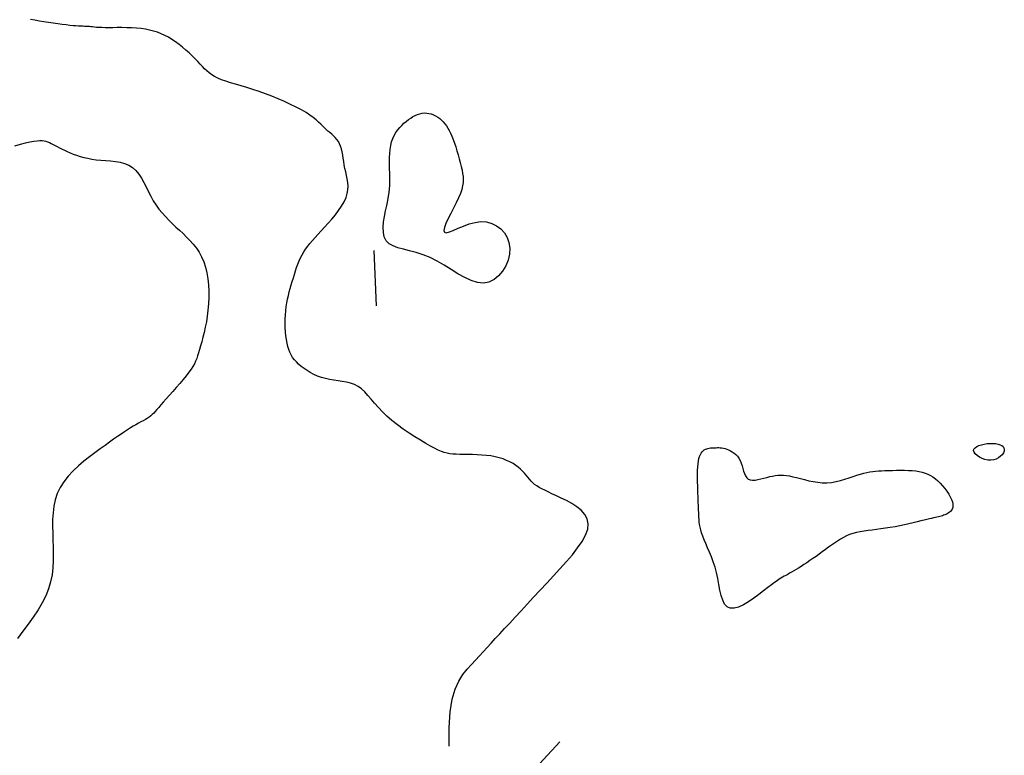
# Model space of a CAD drawing. Header units: millimetres. Extents: x 32690613 to 32693367, y 5343692 to 5344708.
# Tile 772 of 1009: x 32693255 to 32693272, y 5343983 to 5343997. Entities that reach past the tile are written whole.
import ezdxf

# ---------------------------------------------------------------- set-up
doc = ezdxf.new("R2010")
doc.units = ezdxf.units.MM
doc.header["$LTSCALE"] = 20
doc.layers.add('02-DGM_HL_493.00', color=102, linetype='Continuous')

msp = doc.modelspace()

# ---------------------------------------------------------------- linework, layer by layer
at = {"layer": '02-DGM_HL_493.00', "elevation": 493, "flags": 128}
for points in [[(32693262.354, 5343983.62), (32693262.352, 5343983.962), (32693262.372, 5343984.242), (32693262.411, 5343984.469), (32693262.465, 5343984.651), (32693262.53, 5343984.797), (32693262.603, 5343984.914), (32693262.679, 5343985.011), (32693262.755, 5343985.095), (32693262.828, 5343985.175), (32693262.9, 5343985.252), (32693262.97, 5343985.327), (32693263.04, 5343985.404), (32693263.113, 5343985.482), (32693263.188, 5343985.564), (32693263.269, 5343985.651), (32693263.355, 5343985.744), (32693263.449, 5343985.846), (32693263.549, 5343985.954), (32693263.655, 5343986.068), (32693263.765, 5343986.188), (32693263.88, 5343986.311), (32693263.997, 5343986.438), (32693264.116, 5343986.566), (32693264.235, 5343986.696), (32693264.355, 5343986.826), (32693264.47, 5343986.954), (32693264.578, 5343987.08), (32693264.674, 5343987.203), (32693264.755, 5343987.321), (32693264.816, 5343987.434), (32693264.855, 5343987.54), (32693264.866, 5343987.638), (32693264.848, 5343987.727), (32693264.804, 5343987.808), (32693264.739, 5343987.881), (32693264.659, 5343987.946), (32693264.569, 5343988.005), (32693264.474, 5343988.057), (32693264.379, 5343988.103), (32693264.29, 5343988.144), (32693264.21, 5343988.18), (32693264.14, 5343988.212), (32693264.079, 5343988.242), (32693264.025, 5343988.269), (32693263.977, 5343988.295), (32693263.935, 5343988.321), (32693263.898, 5343988.348), (32693263.864, 5343988.377), (32693263.833, 5343988.409), (32693263.803, 5343988.442), (32693263.774, 5343988.477), (32693263.744, 5343988.513), (32693263.713, 5343988.55), (32693263.68, 5343988.587), (32693263.643, 5343988.624), (32693263.603, 5343988.659), (32693263.557, 5343988.693), (32693263.507, 5343988.725), (32693263.451, 5343988.755), (32693263.391, 5343988.783), (32693263.327, 5343988.808), (32693263.258, 5343988.829), (32693263.185, 5343988.848), (32693263.108, 5343988.862), (32693263.028, 5343988.873), (32693262.945, 5343988.88), (32693262.862, 5343988.885), (32693262.779, 5343988.887), (32693262.698, 5343988.889), (32693262.621, 5343988.89), (32693262.548, 5343988.891), (32693262.482, 5343988.893), (32693262.422, 5343988.897), (32693262.369, 5343988.903), (32693262.317, 5343988.913), (32693262.267, 5343988.926), (32693262.214, 5343988.945), (32693262.156, 5343988.97), (32693262.091, 5343989.002), (32693262.017, 5343989.042), (32693261.932, 5343989.09), (32693261.837, 5343989.145), (32693261.736, 5343989.207), (32693261.631, 5343989.275), (32693261.525, 5343989.347), (32693261.422, 5343989.423), (32693261.323, 5343989.501), (32693261.232, 5343989.581), (32693261.15, 5343989.661), (32693261.077, 5343989.74), (32693261.01, 5343989.817), (32693260.948, 5343989.89), (32693260.889, 5343989.957), (32693260.831, 5343990.019), (32693260.772, 5343990.072), (32693260.71, 5343990.117), (32693260.644, 5343990.151), (32693260.574, 5343990.176), (32693260.501, 5343990.195), (32693260.425, 5343990.21), (32693260.349, 5343990.221), (32693260.272, 5343990.232), (32693260.196, 5343990.245), (32693260.121, 5343990.26), (32693260.048, 5343990.281), (32693259.979, 5343990.306), (32693259.912, 5343990.335), (32693259.849, 5343990.368), (32693259.79, 5343990.403), (32693259.735, 5343990.441), (32693259.684, 5343990.48), (32693259.638, 5343990.52), (32693259.597, 5343990.56), (32693259.562, 5343990.601), (32693259.53, 5343990.643), (32693259.503, 5343990.688), (32693259.48, 5343990.735), (32693259.46, 5343990.786), (32693259.443, 5343990.841), (32693259.429, 5343990.901), (32693259.417, 5343990.965), (32693259.408, 5343991.034), (32693259.401, 5343991.106), (32693259.397, 5343991.181), (32693259.395, 5343991.257), (32693259.396, 5343991.333), (32693259.4, 5343991.409), (32693259.406, 5343991.483), (32693259.415, 5343991.555), (32693259.426, 5343991.625), (32693259.439, 5343991.693), (32693259.454, 5343991.76), (32693259.47, 5343991.825), (32693259.488, 5343991.889), (32693259.506, 5343991.953), (32693259.524, 5343992.016), (32693259.543, 5343992.079), (32693259.561, 5343992.142), (32693259.581, 5343992.205), (32693259.601, 5343992.266), (32693259.623, 5343992.326), (32693259.647, 5343992.385), (32693259.672, 5343992.441), (32693259.7, 5343992.496), (32693259.731, 5343992.548), (32693259.764, 5343992.598), (32693259.801, 5343992.649), (32693259.841, 5343992.699), (32693259.886, 5343992.751), (32693259.934, 5343992.806), (32693259.987, 5343992.864), (32693260.045, 5343992.926), (32693260.107, 5343992.994), (32693260.172, 5343993.065), (32693260.237, 5343993.14), (32693260.301, 5343993.218), (32693260.36, 5343993.296), (32693260.414, 5343993.374), (32693260.459, 5343993.452), (32693260.494, 5343993.527), (32693260.516, 5343993.6), (32693260.527, 5343993.67), (32693260.529, 5343993.737), (32693260.525, 5343993.803), (32693260.515, 5343993.867), (32693260.501, 5343993.93), (32693260.487, 5343993.993), (32693260.473, 5343994.055), (32693260.461, 5343994.117), (32693260.451, 5343994.178), (32693260.442, 5343994.239), (32693260.433, 5343994.297), (32693260.423, 5343994.353), (32693260.411, 5343994.407), (32693260.396, 5343994.456), (32693260.378, 5343994.501), (32693260.355, 5343994.542), (32693260.329, 5343994.579), (32693260.3, 5343994.612), (32693260.268, 5343994.643), (32693260.235, 5343994.672), (32693260.201, 5343994.701), (32693260.167, 5343994.729), (32693260.134, 5343994.759), (32693260.102, 5343994.79), (32693260.07, 5343994.822), (32693260.036, 5343994.857), (32693259.998, 5343994.893), (32693259.954, 5343994.932), (32693259.903, 5343994.973), (32693259.843, 5343995.016), (32693259.772, 5343995.062), (32693259.689, 5343995.11), (32693259.596, 5343995.16), (32693259.494, 5343995.21), (32693259.385, 5343995.261), (32693259.271, 5343995.311), (32693259.155, 5343995.359), (32693259.039, 5343995.404), (32693258.923, 5343995.445), (32693258.811, 5343995.483), (32693258.702, 5343995.516), (32693258.599, 5343995.546), (32693258.501, 5343995.575), (32693258.409, 5343995.602), (32693258.325, 5343995.628), (32693258.248, 5343995.655), (32693258.18, 5343995.683), (32693258.121, 5343995.713), (32693258.069, 5343995.745), (32693258.023, 5343995.779), (32693257.981, 5343995.815), (32693257.941, 5343995.854), (32693257.902, 5343995.895), (32693257.861, 5343995.939), (32693257.818, 5343995.986), (32693257.77, 5343996.036), (32693257.718, 5343996.087), (32693257.662, 5343996.14), (32693257.603, 5343996.192), (32693257.542, 5343996.244), (32693257.48, 5343996.294), (32693257.416, 5343996.341), (32693257.352, 5343996.385), (32693257.288, 5343996.424), (32693257.223, 5343996.458), (32693257.158, 5343996.488), (32693257.09, 5343996.514), (32693257.021, 5343996.536), (32693256.949, 5343996.554), (32693256.873, 5343996.569), (32693256.794, 5343996.58), (32693256.71, 5343996.588), (32693256.624, 5343996.593), (32693256.536, 5343996.595), (32693256.449, 5343996.597), (32693256.365, 5343996.597), (32693256.284, 5343996.596), (32693256.21, 5343996.596), (32693256.143, 5343996.596), (32693256.085, 5343996.597), (32693256.035, 5343996.599), (32693255.991, 5343996.602), (32693255.954, 5343996.605), (32693255.92, 5343996.609), (32693255.89, 5343996.612), (32693255.861, 5343996.615), (32693255.833, 5343996.617), (32693255.805, 5343996.619), (32693255.774, 5343996.62), (32693255.741, 5343996.621), (32693255.705, 5343996.623), (32693255.664, 5343996.625), (32693255.618, 5343996.628), (32693255.566, 5343996.632), (32693255.507, 5343996.638), (32693255.441, 5343996.646), (32693255.368, 5343996.655), (32693255.29, 5343996.666), (32693255.209, 5343996.678), (32693255.125, 5343996.691), (32693255.041, 5343996.704), (32693254.959, 5343996.717), (32693254.878, 5343996.73), (32693254.801, 5343996.742)], [(32693254.517, 5343994.462), (32693254.617, 5343994.491), (32693254.709, 5343994.515), (32693254.789, 5343994.533), (32693254.857, 5343994.546), (32693254.916, 5343994.554), (32693254.965, 5343994.558), (32693255.007, 5343994.557), (32693255.044, 5343994.553), (32693255.077, 5343994.546), (32693255.108, 5343994.535), (32693255.14, 5343994.522), (32693255.172, 5343994.506), (32693255.207, 5343994.489), (32693255.243, 5343994.47), (32693255.282, 5343994.449), (32693255.323, 5343994.428), (32693255.367, 5343994.405), (32693255.413, 5343994.382), (32693255.463, 5343994.359), (32693255.515, 5343994.337), (32693255.571, 5343994.314), (32693255.631, 5343994.293), (32693255.694, 5343994.273), (32693255.76, 5343994.254), (32693255.831, 5343994.238), (32693255.906, 5343994.224), (32693255.986, 5343994.213), (32693256.069, 5343994.205), (32693256.156, 5343994.198), (32693256.244, 5343994.191), (32693256.331, 5343994.181), (32693256.416, 5343994.166), (32693256.497, 5343994.144), (32693256.573, 5343994.113), (32693256.642, 5343994.072), (32693256.702, 5343994.018), (32693256.755, 5343993.954), (32693256.802, 5343993.881), (32693256.846, 5343993.803), (32693256.888, 5343993.72), (32693256.928, 5343993.635), (32693256.971, 5343993.551), (32693257.015, 5343993.469), (32693257.065, 5343993.392), (32693257.117, 5343993.319), (32693257.174, 5343993.25), (32693257.233, 5343993.184), (32693257.294, 5343993.12), (32693257.358, 5343993.058), (32693257.422, 5343992.997), (32693257.487, 5343992.937), (32693257.551, 5343992.877), (32693257.615, 5343992.816), (32693257.677, 5343992.753), (32693257.736, 5343992.686), (32693257.792, 5343992.616), (32693257.842, 5343992.541), (32693257.887, 5343992.459), (32693257.926, 5343992.371), (32693257.957, 5343992.274), (32693257.981, 5343992.172), (32693257.999, 5343992.064), (32693258.01, 5343991.952), (32693258.015, 5343991.838), (32693258.016, 5343991.723), (32693258.011, 5343991.61), (32693258.002, 5343991.498), (32693257.988, 5343991.39), (32693257.972, 5343991.286), (32693257.953, 5343991.188), (32693257.932, 5343991.094), (32693257.911, 5343991.006), (32693257.889, 5343990.925), (32693257.868, 5343990.85), (32693257.849, 5343990.783), (32693257.831, 5343990.724), (32693257.815, 5343990.67), (32693257.798, 5343990.621), (32693257.779, 5343990.574), (32693257.757, 5343990.527), (32693257.73, 5343990.479), (32693257.697, 5343990.429), (32693257.656, 5343990.373), (32693257.608, 5343990.31), (32693257.552, 5343990.243), (32693257.492, 5343990.173), (32693257.429, 5343990.101), (32693257.366, 5343990.029), (32693257.305, 5343989.96), (32693257.247, 5343989.895), (32693257.195, 5343989.836), (32693257.15, 5343989.785), (32693257.112, 5343989.74), (32693257.079, 5343989.701), (32693257.049, 5343989.667), (32693257.022, 5343989.637), (32693256.995, 5343989.611), (32693256.968, 5343989.587), (32693256.939, 5343989.564), (32693256.907, 5343989.542), (32693256.872, 5343989.521), (32693256.834, 5343989.499), (32693256.792, 5343989.476), (32693256.748, 5343989.452), (32693256.702, 5343989.426), (32693256.653, 5343989.399), (32693256.601, 5343989.368), (32693256.548, 5343989.335), (32693256.492, 5343989.298), (32693256.432, 5343989.258), (32693256.368, 5343989.213), (32693256.299, 5343989.165), (32693256.224, 5343989.111), (32693256.144, 5343989.053), (32693256.056, 5343988.99), (32693255.962, 5343988.921), (32693255.863, 5343988.847), (32693255.762, 5343988.767), (32693255.662, 5343988.682), (32693255.566, 5343988.593), (32693255.477, 5343988.498), (32693255.399, 5343988.398), (32693255.333, 5343988.294), (32693255.282, 5343988.185), (32693255.245, 5343988.073), (32693255.22, 5343987.956), (32693255.205, 5343987.837), (32693255.197, 5343987.716), (32693255.196, 5343987.593), (32693255.199, 5343987.469), (32693255.203, 5343987.344), (32693255.208, 5343987.219), (32693255.21, 5343987.094), (32693255.209, 5343986.969), (32693255.202, 5343986.844), (32693255.187, 5343986.718), (32693255.162, 5343986.592), (32693255.126, 5343986.465), (32693255.076, 5343986.338), (32693255.011, 5343986.211), (32693254.934, 5343986.082), (32693254.847, 5343985.954), (32693254.754, 5343985.825), (32693254.658, 5343985.696), (32693254.562, 5343985.568)], [(32693261.042, 5343991.575), (32693261.003, 5343992.574)], [(32693264.353, 5343983.698), (32693263.392, 5343982.66)]]:
    msp.add_lwpolyline(points, dxfattribs=at)
for points in [[(32693262.426, 5343994.576), (32693262.45, 5343994.512), (32693262.473, 5343994.444), (32693262.495, 5343994.373), (32693262.517, 5343994.301), (32693262.537, 5343994.229), (32693262.556, 5343994.159), (32693262.573, 5343994.091), (32693262.587, 5343994.026), (32693262.598, 5343993.966), (32693262.606, 5343993.91), (32693262.609, 5343993.854), (32693262.606, 5343993.798), (32693262.597, 5343993.738), (32693262.581, 5343993.674), (32693262.557, 5343993.603), (32693262.523, 5343993.523), (32693262.48, 5343993.434), (32693262.432, 5343993.338), (32693262.383, 5343993.241), (32693262.336, 5343993.148), (32693262.297, 5343993.062), (32693262.27, 5343992.99), (32693262.26, 5343992.935), (32693262.269, 5343992.902), (32693262.303, 5343992.894), (32693262.358, 5343992.908), (32693262.43, 5343992.936), (32693262.517, 5343992.974), (32693262.614, 5343993.015), (32693262.717, 5343993.052), (32693262.823, 5343993.081), (32693262.929, 5343993.094), (32693263.031, 5343993.088), (32693263.126, 5343993.063), (32693263.212, 5343993.02), (32693263.289, 5343992.962), (32693263.352, 5343992.891), (32693263.402, 5343992.808), (32693263.434, 5343992.715), (32693263.448, 5343992.614), (32693263.442, 5343992.508), (32693263.417, 5343992.4), (32693263.376, 5343992.296), (32693263.318, 5343992.199), (32693263.248, 5343992.115), (32693263.165, 5343992.048), (32693263.073, 5343992.003), (32693262.972, 5343991.984), (32693262.865, 5343991.995), (32693262.753, 5343992.03), (32693262.635, 5343992.085), (32693262.514, 5343992.154), (32693262.39, 5343992.23), (32693262.264, 5343992.308), (32693262.137, 5343992.382), (32693262.009, 5343992.447), (32693261.883, 5343992.497), (32693261.759, 5343992.536), (32693261.641, 5343992.567), (32693261.531, 5343992.595), (32693261.431, 5343992.623), (32693261.344, 5343992.655), (32693261.273, 5343992.696), (32693261.219, 5343992.75), (32693261.184, 5343992.818), (32693261.167, 5343992.9), (32693261.164, 5343992.991), (32693261.171, 5343993.088), (32693261.186, 5343993.189), (32693261.206, 5343993.289), (32693261.227, 5343993.385), (32693261.246, 5343993.473), (32693261.262, 5343993.553), (32693261.273, 5343993.623), (32693261.28, 5343993.687), (32693261.284, 5343993.746), (32693261.286, 5343993.802), (32693261.286, 5343993.858), (32693261.285, 5343993.915), (32693261.282, 5343993.975), (32693261.28, 5343994.04), (32693261.278, 5343994.109), (32693261.277, 5343994.18), (32693261.278, 5343994.253), (32693261.282, 5343994.326), (32693261.289, 5343994.398), (32693261.3, 5343994.467), (32693261.316, 5343994.533), (32693261.337, 5343994.593), (32693261.363, 5343994.649), (32693261.393, 5343994.701), (32693261.426, 5343994.749), (32693261.462, 5343994.793), (32693261.5, 5343994.833), (32693261.539, 5343994.87), (32693261.58, 5343994.904), (32693261.62, 5343994.936), (32693261.661, 5343994.964), (32693261.701, 5343994.99), (32693261.742, 5343995.011), (32693261.783, 5343995.029), (32693261.824, 5343995.043), (32693261.866, 5343995.052), (32693261.907, 5343995.056), (32693261.949, 5343995.055), (32693261.99, 5343995.049), (32693262.032, 5343995.039), (32693262.072, 5343995.024), (32693262.111, 5343995.006), (32693262.149, 5343994.983), (32693262.184, 5343994.958), (32693262.218, 5343994.929), (32693262.249, 5343994.898), (32693262.278, 5343994.863), (32693262.306, 5343994.826), (32693262.331, 5343994.784), (32693262.356, 5343994.739), (32693262.38, 5343994.689), (32693262.403, 5343994.635)], [(32693268.108, 5343986.486), (32693268.031, 5343986.426), (32693267.945, 5343986.361), (32693267.854, 5343986.294), (32693267.76, 5343986.231), (32693267.667, 5343986.176), (32693267.578, 5343986.135), (32693267.497, 5343986.112), (32693267.427, 5343986.112), (32693267.371, 5343986.138), (32693267.327, 5343986.189), (32693267.293, 5343986.258), (32693267.265, 5343986.344), (32693267.243, 5343986.44), (32693267.223, 5343986.544), (32693267.203, 5343986.65), (32693267.18, 5343986.756), (32693267.153, 5343986.856), (32693267.122, 5343986.951), (32693267.088, 5343987.041), (32693267.054, 5343987.126), (32693267.02, 5343987.205), (32693266.987, 5343987.28), (32693266.957, 5343987.349), (32693266.932, 5343987.413), (32693266.911, 5343987.472), (32693266.895, 5343987.527), (32693266.883, 5343987.578), (32693266.875, 5343987.626), (32693266.869, 5343987.672), (32693266.865, 5343987.715), (32693266.863, 5343987.758), (32693266.861, 5343987.799), (32693266.859, 5343987.841), (32693266.858, 5343987.884), (32693266.856, 5343987.927), (32693266.854, 5343987.973), (32693266.852, 5343988.021), (32693266.85, 5343988.073), (32693266.848, 5343988.128), (32693266.846, 5343988.188), (32693266.843, 5343988.253), (32693266.841, 5343988.321), (32693266.839, 5343988.392), (32693266.838, 5343988.463), (32693266.838, 5343988.533), (32693266.839, 5343988.601), (32693266.842, 5343988.664), (32693266.847, 5343988.722), (32693266.855, 5343988.773), (32693266.864, 5343988.817), (32693266.876, 5343988.855), (32693266.889, 5343988.887), (32693266.905, 5343988.915), (32693266.922, 5343988.937), (32693266.94, 5343988.956), (32693266.96, 5343988.971), (32693266.981, 5343988.983), (32693267.003, 5343988.992), (32693267.025, 5343988.999), (32693267.049, 5343989.004), (32693267.073, 5343989.007), (32693267.097, 5343989.009), (32693267.122, 5343989.01), (32693267.147, 5343989.012), (32693267.172, 5343989.012), (32693267.197, 5343989.013), (32693267.223, 5343989.013), (32693267.249, 5343989.011), (32693267.277, 5343989.008), (32693267.305, 5343989.004), (32693267.334, 5343988.996), (32693267.365, 5343988.987), (32693267.397, 5343988.974), (32693267.431, 5343988.958), (32693267.464, 5343988.938), (32693267.497, 5343988.915), (32693267.529, 5343988.887), (32693267.558, 5343988.856), (32693267.584, 5343988.82), (32693267.607, 5343988.779), (32693267.625, 5343988.734), (32693267.641, 5343988.686), (32693267.654, 5343988.637), (32693267.668, 5343988.589), (32693267.684, 5343988.544), (32693267.702, 5343988.504), (32693267.725, 5343988.47), (32693267.753, 5343988.446), (32693267.789, 5343988.431), (32693267.83, 5343988.426), (32693267.877, 5343988.428), (32693267.927, 5343988.435), (32693267.98, 5343988.447), (32693268.034, 5343988.461), (32693268.088, 5343988.475), (32693268.141, 5343988.489), (32693268.191, 5343988.5), (32693268.24, 5343988.508), (32693268.289, 5343988.513), (32693268.338, 5343988.515), (32693268.388, 5343988.514), (32693268.441, 5343988.509), (32693268.497, 5343988.501), (32693268.558, 5343988.488), (32693268.623, 5343988.472), (32693268.694, 5343988.454), (32693268.768, 5343988.435), (32693268.845, 5343988.416), (32693268.925, 5343988.4), (32693269.007, 5343988.387), (32693269.09, 5343988.38), (32693269.173, 5343988.379), (32693269.256, 5343988.386), (32693269.339, 5343988.4), (32693269.419, 5343988.419), (32693269.498, 5343988.442), (32693269.573, 5343988.466), (32693269.646, 5343988.491), (32693269.715, 5343988.515), (32693269.779, 5343988.536), (32693269.838, 5343988.553), (32693269.894, 5343988.566), (32693269.947, 5343988.576), (32693269.999, 5343988.584), (32693270.052, 5343988.589), (32693270.105, 5343988.593), (32693270.161, 5343988.595), (32693270.221, 5343988.598), (32693270.286, 5343988.6), (32693270.355, 5343988.603), (32693270.426, 5343988.604), (32693270.499, 5343988.605), (32693270.572, 5343988.605), (32693270.643, 5343988.603), (32693270.712, 5343988.598), (32693270.777, 5343988.592), (32693270.838, 5343988.582), (32693270.894, 5343988.57), (32693270.946, 5343988.554), (32693270.995, 5343988.534), (32693271.042, 5343988.511), (32693271.087, 5343988.483), (32693271.13, 5343988.45), (32693271.174, 5343988.413), (32693271.217, 5343988.37), (32693271.259, 5343988.324), (32693271.3, 5343988.275), (32693271.337, 5343988.225), (32693271.371, 5343988.174), (32693271.4, 5343988.124), (32693271.423, 5343988.077), (32693271.439, 5343988.034), (32693271.447, 5343987.995), (32693271.448, 5343987.961), (32693271.443, 5343987.931), (32693271.433, 5343987.904), (32693271.419, 5343987.882), (32693271.402, 5343987.862), (32693271.383, 5343987.845), (32693271.363, 5343987.831), (32693271.343, 5343987.818), (32693271.322, 5343987.808), (32693271.301, 5343987.799), (32693271.28, 5343987.791), (32693271.257, 5343987.784), (32693271.234, 5343987.778), (32693271.21, 5343987.772), (32693271.185, 5343987.765), (32693271.158, 5343987.759), (32693271.13, 5343987.752), (32693271.098, 5343987.744), (32693271.063, 5343987.736), (32693271.023, 5343987.726), (32693270.978, 5343987.716), (32693270.927, 5343987.703), (32693270.868, 5343987.689), (32693270.803, 5343987.673), (32693270.731, 5343987.656), (32693270.653, 5343987.638), (32693270.572, 5343987.62), (32693270.488, 5343987.602), (32693270.402, 5343987.585), (32693270.316, 5343987.57), (32693270.231, 5343987.556), (32693270.149, 5343987.544), (32693270.068, 5343987.534), (32693269.99, 5343987.525), (32693269.915, 5343987.516), (32693269.843, 5343987.506), (32693269.773, 5343987.495), (32693269.706, 5343987.481), (32693269.643, 5343987.463), (32693269.583, 5343987.442), (32693269.525, 5343987.418), (32693269.47, 5343987.39), (32693269.416, 5343987.359), (32693269.362, 5343987.325), (32693269.31, 5343987.289), (32693269.256, 5343987.252), (32693269.202, 5343987.213), (32693269.147, 5343987.172), (32693269.09, 5343987.132), (32693269.034, 5343987.091), (32693268.977, 5343987.05), (32693268.92, 5343987.01), (32693268.865, 5343986.972), (32693268.811, 5343986.935), (32693268.759, 5343986.901), (32693268.709, 5343986.869), (32693268.662, 5343986.839), (32693268.617, 5343986.812), (32693268.575, 5343986.787), (32693268.536, 5343986.765), (32693268.499, 5343986.744), (32693268.465, 5343986.725), (32693268.433, 5343986.707), (32693268.403, 5343986.691), (32693268.374, 5343986.674), (32693268.344, 5343986.656), (32693268.31, 5343986.635), (32693268.272, 5343986.608), (32693268.227, 5343986.576), (32693268.173, 5343986.536)], [(32693272.132, 5343988.784), (32693272.079, 5343988.787), (32693272.025, 5343988.798), (32693271.973, 5343988.817), (32693271.925, 5343988.841), (32693271.883, 5343988.869), (32693271.85, 5343988.899), (32693271.828, 5343988.929), (32693271.819, 5343988.959), (32693271.826, 5343988.986), (32693271.846, 5343989.011), (32693271.877, 5343989.032), (32693271.917, 5343989.051), (32693271.963, 5343989.066), (32693272.014, 5343989.077), (32693272.067, 5343989.085), (32693272.12, 5343989.089), (32693272.171, 5343989.089), (32693272.218, 5343989.085), (32693272.261, 5343989.077), (32693272.298, 5343989.066), (32693272.329, 5343989.05), (32693272.353, 5343989.031), (32693272.369, 5343989.008), (32693272.375, 5343988.981), (32693272.371, 5343988.951), (32693272.358, 5343988.919), (32693272.336, 5343988.886), (32693272.307, 5343988.856), (32693272.271, 5343988.828), (32693272.229, 5343988.806), (32693272.183, 5343988.791)]]:
    msp.add_lwpolyline(points, close=True, dxfattribs=at)

doc.saveas('drawing.dxf')
